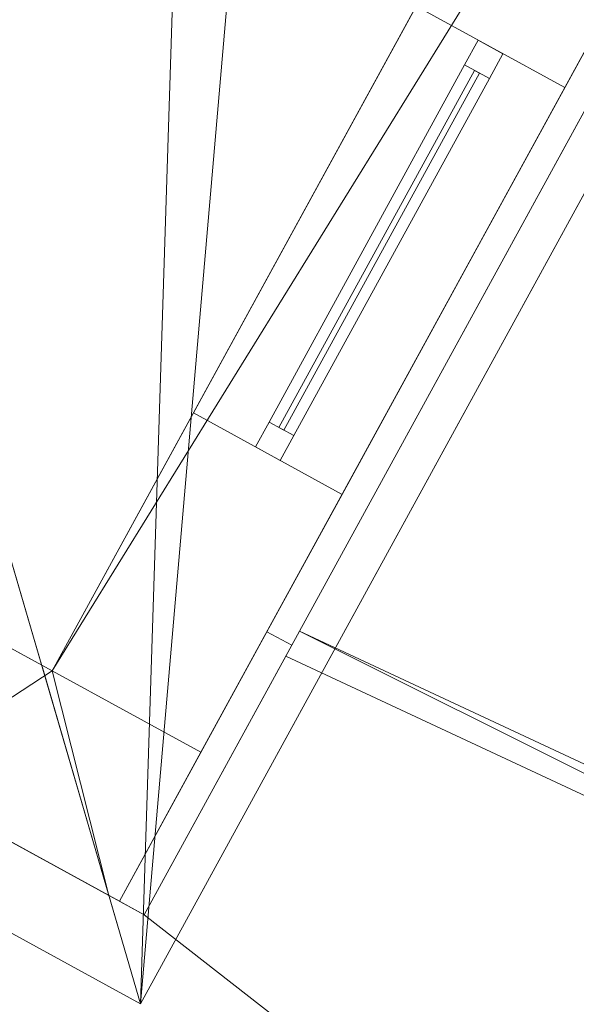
# Model space of a CAD drawing. Header units: millimetres. Extents: x -430348 to -225823, y -86243 to 5084.
# Tile 343 of 656: x -422803 to -421819, y -10521 to -8780. Entities that reach past the tile are written whole.
import ezdxf

# ---------------------------------------------------------------- set-up
doc = ezdxf.new("R2010")
doc.units = ezdxf.units.MM
for name, color, linetype, lineweight in [('A-GLAZ-CURT', 52, 'Continuous', 9), ('A-GLAZ-CWMG', 51, 'Continuous', 9), ('A-ROOF', 132, 'Continuous', 9), ('A-WALL', 113, 'Continuous', 9)]:
    doc.layers.add(name, color=color, linetype=linetype, lineweight=lineweight)

# ---------------------------------------------------------------- blocks, each defined once
blk = doc.blocks.new('System Panel - Glazed-504910-_3D_ Copy 1')
at = {"layer": 'A-GLAZ-CURT', "transparency": 33554471}
mesh = blk.add_polyface(dxfattribs=at)
corners = [(-360, 5), (-360, 5, 840), (360, 5, 840), (360, 5)]
mesh.append_faces([[corners[k] for k in face] for face in [(2, 3, 0, 1)]])
mesh = blk.add_polyface(dxfattribs=at)
corners = [(360, -5), (-360, -5), (-360, 5), (360, 5)]
mesh.append_faces([[corners[k] for k in face] for face in [(3, 0, 1, 2)]])
mesh = blk.add_polyface(dxfattribs=at)
corners = [(-360, -5, 840), (360, -5, 840), (360, 5, 840), (-360, 5, 840)]
mesh.append_faces([[corners[k] for k in face] for face in [(3, 0, 1, 2)]])
mesh = blk.add_polyface(dxfattribs=at)
corners = [(-360, -5), (-360, -5, 840), (-360, 5, 840), (-360, 5)]
mesh.append_faces([[corners[k] for k in face] for face in [(0, 1, 2, 3)]])
mesh = blk.add_polyface(dxfattribs=at)
corners = [(360, -5, 840), (360, -5), (360, 5), (360, 5, 840)]
mesh.append_faces([[corners[k] for k in face] for face in [(0, 1, 2, 3)]])
mesh = blk.add_polyface(dxfattribs=at)
corners = [(-360, -5), (360, -5), (360, -5, 840), (-360, -5, 840)]
mesh.append_faces([[corners[k] for k in face] for face in [(3, 0, 1, 2)]])
blk = doc.blocks.new('Rectangular Mullion - 50mm x 50mm-504911-_3D_ Copy 1')
at = {"layer": 'A-GLAZ-CWMG'}
mesh = blk.add_polyface(dxfattribs=at)
corners = [(0, 25), (-50, 25), (-50, -25), (0, -25)]
mesh.append_faces([[corners[k] for k in face] for face in [(2, 3, 0, 1)]])
mesh = blk.add_polyface(dxfattribs=at)
corners = [(-50, 25), (0, 25), (0, 25, -425), (-50, 25, -425)]
mesh.append_faces([[corners[k] for k in face] for face in [(3, 0, 1, 2)]])
mesh = blk.add_polyface(dxfattribs=at)
corners = [(-50, -25), (-50, 25), (-50, 25, -425), (-50, -25, -425)]
mesh.append_faces([[corners[k] for k in face] for face in [(3, 0, 1, 2)]])
mesh = blk.add_polyface(dxfattribs=at)
corners = [(0, 25), (0, -25), (0, -25, -425), (0, 25, -425)]
mesh.append_faces([[corners[k] for k in face] for face in [(3, 0, 1, 2)]])
mesh = blk.add_polyface(dxfattribs=at)
corners = [(0, -25), (-50, -25), (-50, -25, -425), (0, -25, -425)]
mesh.append_faces([[corners[k] for k in face] for face in [(3, 0, 1, 2)]])
blk = doc.blocks.new('Rectangular Mullion - 50mm x 50mm-481441-_3D_ Copy 1')
at = {"layer": 'A-GLAZ-CWMG'}
mesh = blk.add_polyface(dxfattribs=at)
corners = [(0, 25), (-50, 25), (-50, -25), (0, -25)]
mesh.append_faces([[corners[k] for k in face] for face in [(2, 3, 0, 1)]])
mesh = blk.add_polyface(dxfattribs=at)
corners = [(0, 25, -720), (0, -25, -720), (-50, -25, -720), (-50, 25, -720)]
mesh.append_faces([[corners[k] for k in face] for face in [(0, 1, 2, 3)]])
mesh = blk.add_polyface(dxfattribs=at)
corners = [(-50, 25), (0, 25), (0, 25, -720), (-50, 25, -720)]
mesh.append_faces([[corners[k] for k in face] for face in [(3, 0, 1, 2)]])
mesh = blk.add_polyface(dxfattribs=at)
corners = [(-50, -25), (-50, 25), (-50, 25, -720), (-50, -25, -720)]
mesh.append_faces([[corners[k] for k in face] for face in [(3, 0, 1, 2)]])
mesh = blk.add_polyface(dxfattribs=at)
corners = [(0, 25), (0, -25), (0, -25, -720), (0, 25, -720)]
mesh.append_faces([[corners[k] for k in face] for face in [(3, 0, 1, 2)]])
mesh = blk.add_polyface(dxfattribs=at)
corners = [(0, -25), (-50, -25), (-50, -25, -720), (0, -25, -720)]
mesh.append_faces([[corners[k] for k in face] for face in [(3, 0, 1, 2)]])
blk = doc.blocks.new('Rectangular Mullion - 50mm x 50mm-504912-_3D_ Copy 1')
at = {"layer": 'A-GLAZ-CWMG'}
mesh = blk.add_polyface(dxfattribs=at)
corners = [(0, 25), (-50, 25), (-50, -25), (0, -25)]
mesh.append_faces([[corners[k] for k in face] for face in [(2, 3, 0, 1)]])
mesh = blk.add_polyface(dxfattribs=at)
corners = [(-50, 25), (0, 25), (0, 25, -915), (-50, 25, -915)]
mesh.append_faces([[corners[k] for k in face] for face in [(0, 1, 2, 3)]])
mesh = blk.add_polyface(dxfattribs=at)
corners = [(-50, -25), (-50, 25), (-50, 25, -915), (-50, -25, -915)]
mesh.append_faces([[corners[k] for k in face] for face in [(0, 1, 2, 3)]])
mesh = blk.add_polyface(dxfattribs=at)
corners = [(0, 25), (0, -25), (0, -25, -915), (0, 25, -915)]
mesh.append_faces([[corners[k] for k in face] for face in [(0, 1, 2, 3)]])
mesh = blk.add_polyface(dxfattribs=at)
corners = [(0, -25), (-50, -25), (-50, -25, -915), (0, -25, -915)]
mesh.append_faces([[corners[k] for k in face] for face in [(0, 1, 2, 3)]])
blk = doc.blocks.new('Rectangular Mullion - 50mm x 50mm-481440-_3D_ Copy 1')
at = {"layer": 'A-GLAZ-CWMG'}
mesh = blk.add_polyface(dxfattribs=at)
corners = [(0, 25), (-50, 25), (-50, -25), (0, -25)]
mesh.append_faces([[corners[k] for k in face] for face in [(2, 3, 0, 1)]])
mesh = blk.add_polyface(dxfattribs=at)
corners = [(0, 25, -720), (0, -25, -720), (-50, -25, -720), (-50, 25, -720)]
mesh.append_faces([[corners[k] for k in face] for face in [(0, 1, 2, 3)]])
mesh = blk.add_polyface(dxfattribs=at)
corners = [(-50, 25), (0, 25), (0, 25, -720), (-50, 25, -720)]
mesh.append_faces([[corners[k] for k in face] for face in [(3, 0, 1, 2)]])
mesh = blk.add_polyface(dxfattribs=at)
corners = [(-50, -25), (-50, 25), (-50, 25, -720), (-50, -25, -720)]
mesh.append_faces([[corners[k] for k in face] for face in [(3, 0, 1, 2)]])
mesh = blk.add_polyface(dxfattribs=at)
corners = [(0, 25), (0, -25), (0, -25, -720), (0, 25, -720)]
mesh.append_faces([[corners[k] for k in face] for face in [(3, 0, 1, 2)]])
mesh = blk.add_polyface(dxfattribs=at)
corners = [(0, -25), (-50, -25), (-50, -25, -720), (0, -25, -720)]
mesh.append_faces([[corners[k] for k in face] for face in [(3, 0, 1, 2)]])
blk = doc.blocks.new('System Panel - Glazed-504913-_3D_ Copy 1')
at = {"layer": 'A-GLAZ-CURT', "transparency": 33554471}
mesh = blk.add_polyface(dxfattribs=at)
corners = [(-360, 5), (-360, 5, 350), (360, 5, 350), (360, 5)]
mesh.append_faces([[corners[k] for k in face] for face in [(2, 3, 0, 1)]])
mesh = blk.add_polyface(dxfattribs=at)
corners = [(360, -5), (-360, -5), (-360, 5), (360, 5)]
mesh.append_faces([[corners[k] for k in face] for face in [(3, 0, 1, 2)]])
mesh = blk.add_polyface(dxfattribs=at)
corners = [(-360, -5, 350), (360, -5, 350), (360, 5, 350), (-360, 5, 350)]
mesh.append_faces([[corners[k] for k in face] for face in [(3, 0, 1, 2)]])
mesh = blk.add_polyface(dxfattribs=at)
corners = [(-360, -5), (-360, -5, 350), (-360, 5, 350), (-360, 5)]
mesh.append_faces([[corners[k] for k in face] for face in [(0, 1, 2, 3)]])
mesh = blk.add_polyface(dxfattribs=at)
corners = [(360, -5, 350), (360, -5), (360, 5), (360, 5, 350)]
mesh.append_faces([[corners[k] for k in face] for face in [(0, 1, 2, 3)]])
mesh = blk.add_polyface(dxfattribs=at)
corners = [(-360, -5), (360, -5), (360, -5, 350), (-360, -5, 350)]
mesh.append_faces([[corners[k] for k in face] for face in [(3, 0, 1, 2)]])
blk = doc.blocks.new('Rectangular Mullion - 50mm x 50mm-504914-_3D_ Copy 1')
at = {"layer": 'A-GLAZ-CWMG'}
mesh = blk.add_polyface(dxfattribs=at)
corners = [(0, 25, -915), (0, -25, -915), (-50, -25, -915), (-50, 25, -915)]
mesh.append_faces([[corners[k] for k in face] for face in [(0, 1, 2, 3)]])
mesh = blk.add_polyface(dxfattribs=at)
corners = [(-50, 25), (0, 25), (0, 25, -915), (-50, 25, -915)]
mesh.append_faces([[corners[k] for k in face] for face in [(0, 1, 2, 3)]])
mesh = blk.add_polyface(dxfattribs=at)
corners = [(-50, -25), (-50, 25), (-50, 25, -915), (-50, -25, -915)]
mesh.append_faces([[corners[k] for k in face] for face in [(0, 1, 2, 3)]])
mesh = blk.add_polyface(dxfattribs=at)
corners = [(0, 25), (0, -25), (0, -25, -915), (0, 25, -915)]
mesh.append_faces([[corners[k] for k in face] for face in [(0, 1, 2, 3)]])
mesh = blk.add_polyface(dxfattribs=at)
corners = [(0, -25), (-50, -25), (-50, -25, -915), (0, -25, -915)]
mesh.append_faces([[corners[k] for k in face] for face in [(0, 1, 2, 3)]])
blk = doc.blocks.new('Rectangular Mullion - 50mm x 50mm-504915-_3D_ Copy 1')
at = {"layer": 'A-GLAZ-CWMG'}
mesh = blk.add_polyface(dxfattribs=at)
corners = [(0, 25, -425), (0, -25, -425), (-50, -25, -425), (-50, 25, -425)]
mesh.append_faces([[corners[k] for k in face] for face in [(0, 1, 2, 3)]])
mesh = blk.add_polyface(dxfattribs=at)
corners = [(-50, 25), (0, 25), (0, 25, -425), (-50, 25, -425)]
mesh.append_faces([[corners[k] for k in face] for face in [(3, 0, 1, 2)]])
mesh = blk.add_polyface(dxfattribs=at)
corners = [(-50, -25), (-50, 25), (-50, 25, -425), (-50, -25, -425)]
mesh.append_faces([[corners[k] for k in face] for face in [(3, 0, 1, 2)]])
mesh = blk.add_polyface(dxfattribs=at)
corners = [(0, 25), (0, -25), (0, -25, -425), (0, 25, -425)]
mesh.append_faces([[corners[k] for k in face] for face in [(3, 0, 1, 2)]])
mesh = blk.add_polyface(dxfattribs=at)
corners = [(0, -25), (-50, -25), (-50, -25, -425), (0, -25, -425)]
mesh.append_faces([[corners[k] for k in face] for face in [(3, 0, 1, 2)]])
blk = doc.blocks.new('Rectangular Mullion - 50mm x 50mm-494554-_3D_ Copy 1')
at = {"layer": 'A-GLAZ-CWMG'}
mesh = blk.add_polyface(dxfattribs=at)
corners = [(25, 25), (-25, 25), (-25, -25), (25, -25)]
mesh.append_faces([[corners[k] for k in face] for face in [(2, 3, 0, 1)]])
mesh = blk.add_polyface(dxfattribs=at)
corners = [(25, 25, -720), (25, -25, -720), (-25, -25, -720), (-25, 25, -720)]
mesh.append_faces([[corners[k] for k in face] for face in [(0, 1, 2, 3)]])
mesh = blk.add_polyface(dxfattribs=at)
corners = [(-25, 25), (25, 25), (25, 25, -720), (-25, 25, -720)]
mesh.append_faces([[corners[k] for k in face] for face in [(3, 0, 1, 2)]])
mesh = blk.add_polyface(dxfattribs=at)
corners = [(-25, -25), (-25, 25), (-25, 25, -720), (-25, -25, -720)]
mesh.append_faces([[corners[k] for k in face] for face in [(3, 0, 1, 2)]])
mesh = blk.add_polyface(dxfattribs=at)
corners = [(25, 25), (25, -25), (25, -25, -720), (25, 25, -720)]
mesh.append_faces([[corners[k] for k in face] for face in [(3, 0, 1, 2)]])
mesh = blk.add_polyface(dxfattribs=at)
corners = [(25, -25), (-25, -25), (-25, -25, -720), (25, -25, -720)]
mesh.append_faces([[corners[k] for k in face] for face in [(3, 0, 1, 2)]])
blk = doc.blocks.new('System Panel - Glazed-504995-_3D_ Copy 1')
at = {"layer": 'A-GLAZ-CURT', "transparency": 33554471}
mesh = blk.add_polyface(dxfattribs=at)
corners = [(-908.5, 5), (-983.2, 5, 1150), (908.5, 5, 1150), (983.2, 5)]
mesh.append_faces([[corners[k] for k in face] for face in [(2, 3, 0, 1)]])
mesh = blk.add_polyface(dxfattribs=at)
corners = [(-983.2, -5, 1150), (908.5, -5, 1150), (908.5, 5, 1150), (-983.2, 5, 1150)]
mesh.append_faces([[corners[k] for k in face] for face in [(0, 1, 2, 3)]])
mesh = blk.add_polyface(dxfattribs=at)
corners = [(-908.5, -5), (-983.2, -5, 1150), (-983.2, 5, 1150), (-908.5, 5)]
mesh.append_faces([[corners[k] for k in face] for face in [(3, 0, 1, 2)]])
mesh = blk.add_polyface(dxfattribs=at)
corners = [(-908.5, -5), (983.2, -5), (908.5, -5, 1150), (-983.2, -5, 1150)]
mesh.append_faces([[corners[k] for k in face] for face in [(2, 3, 0, 1)]])
blk = doc.blocks.new('System Panel - Glazed-504999-_3D_ Copy 1')
at = {"layer": 'A-GLAZ-CURT', "transparency": 33554471}
mesh = blk.add_polyface(dxfattribs=at)
corners = [(-683.4, 5), (-717.2, 5, 520.3), (-1178.6, 5, 490.3), (-1208.4, 5, 949), (1146.7, 5, 949), (1208.4, 5)]
mesh.append_faces([[corners[k] for k in face] for face in [(1, 4, 5, 0)]], dxfattribs={"vtx0": -1})
mesh.append_faces([[corners[k] for k in face] for face in [(1, 2, 3, 4)]], dxfattribs={"vtx3": -1})
mesh = blk.add_polyface(dxfattribs=at)
corners = [(-717.2, -5, 520.3), (-1178.6, -5, 490.3), (-1178.6, 5, 490.3), (-717.2, 5, 520.3)]
mesh.append_faces([[corners[k] for k in face] for face in [(3, 0, 1, 2)]])
mesh = blk.add_polyface(dxfattribs=at)
corners = [(-683.4, -5), (-717.2, -5, 520.3), (-717.2, 5, 520.3), (-683.4, 5)]
mesh.append_faces([[corners[k] for k in face] for face in [(0, 1, 2, 3)]])
mesh = blk.add_polyface(dxfattribs=at)
corners = [(1208.4, -5), (-683.4, -5), (-683.4, 5), (1208.4, 5)]
mesh.append_faces([[corners[k] for k in face] for face in [(0, 1, 2, 3)]])
mesh = blk.add_polyface(dxfattribs=at)
corners = [(-683.4, -5), (1208.4, -5), (1146.7, -5, 949), (-1208.4, -5, 949), (-1178.6, -5, 490.3), (-717.2, -5, 520.3)]
mesh.append_faces([[corners[k] for k in face] for face in [(1, 2, 5, 0)]], dxfattribs={"vtx1": -1})
mesh.append_faces([[corners[k] for k in face] for face in [(3, 4, 5, 2)]], dxfattribs={"vtx2": -1})
blk = doc.blocks.new('Rectangular Mullion - 50mm x 50mm-505006-_3D_ Copy 1')
at = {"layer": 'A-GLAZ-CWMG'}
mesh = blk.add_polyface(dxfattribs=at)
corners = [(0, 25), (-50, 25), (-50, -25), (0, -25)]
mesh.append_faces([[corners[k] for k in face] for face in [(2, 3, 0, 1)]])
mesh = blk.add_polyface(dxfattribs=at)
corners = [(-50, 25), (0, 25), (0, 25, -543.2), (-50, 25, -543.2)]
mesh.append_faces([[corners[k] for k in face] for face in [(0, 1, 2, 3)]])
mesh = blk.add_polyface(dxfattribs=at)
corners = [(-50, -25), (-50, 25), (-50, 25, -543.2), (-50, -25, -543.2)]
mesh.append_faces([[corners[k] for k in face] for face in [(0, 1, 2, 3)]])
mesh = blk.add_polyface(dxfattribs=at)
corners = [(0, 25, -543.2), (0, -25, -543.2), (-50, -25, -543.2), (-50, 25, -543.2)]
mesh.append_faces([[corners[k] for k in face] for face in [(1, 2, 3, 0)]])
mesh = blk.add_polyface(dxfattribs=at)
corners = [(0, 25), (0, -25), (0, -25, -543.2), (0, 25, -543.2)]
mesh.append_faces([[corners[k] for k in face] for face in [(0, 1, 2, 3)]])
mesh = blk.add_polyface(dxfattribs=at)
corners = [(0, -25), (-50, -25), (-50, -25, -543.2), (0, -25, -543.2)]
mesh.append_faces([[corners[k] for k in face] for face in [(0, 1, 2, 3)]])
blk = doc.blocks.new('Rectangular Mullion - 50mm x 50mm-504987-_3D_ Copy 1')
at = {"layer": 'A-GLAZ-CWMG'}
mesh = blk.add_polyface(dxfattribs=at)
corners = [(-25, 25, -48.5), (-3.2, 25, -49.9), (25, 25, -51.7), (25, 25, -1943.5), (3.2, 25, -1942.1), (-25, 25, -1940.3)]
mesh.append_faces([[corners[k] for k in face] for face in [(1, 2, 5, 0), (4, 5, 2, 3)]], dxfattribs={"vtx1": -1})
mesh = blk.add_polyface(dxfattribs=at)
corners = [(-25, -25, -48.5), (-25, 25, -48.5), (-25, 25, -1940.3), (-25, -25, -1940.3)]
mesh.append_faces([[corners[k] for k in face] for face in [(0, 1, 2, 3)]])
mesh = blk.add_polyface(dxfattribs=at)
corners = [(-3.2, 25, -49.9), (-25, 25, -48.5), (-25, -25, -48.5), (-3.2, -25, -49.9)]
mesh.append_faces([[corners[k] for k in face] for face in [(1, 2, 3, 0)]])
mesh = blk.add_polyface(dxfattribs=at)
corners = [(3.2, -25, -1942.1), (-25, -25, -1940.3), (-25, 25, -1940.3), (3.2, 25, -1942.1)]
mesh.append_faces([[corners[k] for k in face] for face in [(3, 0, 1, 2)]])
mesh = blk.add_polyface(dxfattribs=at)
corners = [(25, 25, -51.7), (-3.2, 25, -49.9), (-3.2, -25, -49.9), (25, -25, -51.7)]
mesh.append_faces([[corners[k] for k in face] for face in [(1, 2, 3, 0)]])
mesh = blk.add_polyface(dxfattribs=at)
corners = [(25, 25, -1943.5), (25, -25, -1943.5), (3.2, -25, -1942.1), (3.2, 25, -1942.1)]
mesh.append_faces([[corners[k] for k in face] for face in [(0, 1, 2, 3)]])
mesh = blk.add_polyface(dxfattribs=at)
corners = [(25, 25, -51.7), (25, -25, -51.7), (25, -25, -1943.5), (25, 25, -1943.5)]
mesh.append_faces([[corners[k] for k in face] for face in [(0, 1, 2, 3)]])
mesh = blk.add_polyface(dxfattribs=at)
corners = [(25, -25, -51.7), (-3.2, -25, -49.9), (-25, -25, -48.5), (-25, -25, -1940.3), (3.2, -25, -1942.1), (25, -25, -1943.5)]
mesh.append_faces([[corners[k] for k in face] for face in [(1, 2, 3, 0), (4, 5, 0, 3)]], dxfattribs={"vtx2": -1})
blk = doc.blocks.new('Rectangular Mullion - 50mm x 50mm-505009-_3D_ Copy 1')
at = {"layer": 'A-GLAZ-CWMG'}
mesh = blk.add_polyface(dxfattribs=at)
corners = [(-50, 25), (0, 25), (0, 25, -1202.5), (-50, 25, -1202.5)]
mesh.append_faces([[corners[k] for k in face] for face in [(0, 1, 2, 3)]])
mesh = blk.add_polyface(dxfattribs=at)
corners = [(-50, -25), (-50, 25), (-50, 25, -1202.5), (-50, -25, -1202.5)]
mesh.append_faces([[corners[k] for k in face] for face in [(3, 0, 1, 2)]])
mesh = blk.add_polyface(dxfattribs=at)
corners = [(0, 25), (-50, 25), (-50, -25), (0, -25)]
mesh.append_faces([[corners[k] for k in face] for face in [(1, 2, 3, 0)]])
mesh = blk.add_polyface(dxfattribs=at)
corners = [(0, 25, -1202.5), (0, -25, -1202.5), (-50, -25, -1202.5), (-50, 25, -1202.5)]
mesh.append_faces([[corners[k] for k in face] for face in [(1, 2, 3, 0)]])
mesh = blk.add_polyface(dxfattribs=at)
corners = [(0, 25), (0, -25), (0, -25, -1202.5), (0, 25, -1202.5)]
mesh.append_faces([[corners[k] for k in face] for face in [(0, 1, 2, 3)]])
mesh = blk.add_polyface(dxfattribs=at)
corners = [(0, -25), (-50, -25), (-50, -25, -1202.5), (0, -25, -1202.5)]
mesh.append_faces([[corners[k] for k in face] for face in [(3, 0, 1, 2)]])

msp = doc.modelspace()

# ---------------------------------------------------------------- block references
at = {"layer": 'A-GLAZ-CURT', "transparency": 33554471, "extrusion": (-0.422618, -0.906308, 0)}
for name, p in [('System Panel - Glazed-504995-_3D_ Copy 1', (-377590.6, 60498.8, 186262.9)), ('System Panel - Glazed-504999-_3D_ Copy 1', (-377893.7, 60498.8, 187462.9))]:
    msp.add_blockref(name, p, dxfattribs=at)
at = {"layer": 'A-GLAZ-CURT', "transparency": 33554471, "rotation": 241.2822092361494}
for name, p in [('System Panel - Glazed-504910-_3D_ Copy 1', (-422167.5, -9188, 61720.1)), ('System Panel - Glazed-504913-_3D_ Copy 1', (-422167.5, -9188, 62610.1))]:
    msp.add_blockref(name, p, dxfattribs=at)
at = {"layer": 'A-GLAZ-CWMG', "extrusion": (-0.480496, -0.876997, 0)}
for name, p, rotation in [('Rectangular Mullion - 50mm x 50mm-505009-_3D_ Copy 1', (-365674.9, 60498.8, 211594.4), 180), ('Rectangular Mullion - 50mm x 50mm-481441-_3D_ Copy 1', (-365824.9, 63010.1, 211267.6), 90), ('Rectangular Mullion - 50mm x 50mm-494554-_3D_ Copy 1', (-365824.9, 62585.1, 211267.6), 90), ('Rectangular Mullion - 50mm x 50mm-505006-_3D_ Copy 1', (-365674.9, 60498.8, 212137.6), 180)]:
    msp.add_blockref(name, p, dxfattribs=dict(at, rotation=rotation))
at = {"layer": 'A-GLAZ-CWMG', "rotation": 61.28220923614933}
for name, p in [('Rectangular Mullion - 50mm x 50mm-504911-_3D_ Copy 1', (-421970.5, -8828.4, 63010.1)), ('Rectangular Mullion - 50mm x 50mm-504914-_3D_ Copy 1', (-421970.5, -8828.4, 62585.1))]:
    msp.add_blockref(name, p, dxfattribs=at)
at = {"layer": 'A-GLAZ-CWMG', "extrusion": (0.480496, 0.876997, 0), "rotation": 270}
msp.add_blockref('Rectangular Mullion - 50mm x 50mm-481440-_3D_ Copy 1', (365824.9, 61670.1, -210547.6), dxfattribs=at)
at = {"layer": 'A-GLAZ-CWMG', "extrusion": (0, 0, -1), "rotation": 298.7177907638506}
for name, p in [('Rectangular Mullion - 50mm x 50mm-504912-_3D_ Copy 1', (422364.5, -9547.5, -61670.1)), ('Rectangular Mullion - 50mm x 50mm-504915-_3D_ Copy 1', (422364.5, -9547.5, -62585.1))]:
    msp.add_blockref(name, p, dxfattribs=at)
at = {"layer": 'A-GLAZ-CWMG', "extrusion": (-0.906308, 0.422618, 0), "rotation": 180}
msp.add_blockref('Rectangular Mullion - 50mm x 50mm-504987-_3D_ Copy 1', (187437.9, 60498.8, 378625.6), dxfattribs=at)

# ---------------------------------------------------------------- meshes
at = {"layer": 'A-ROOF'}
mesh = msp.add_polyface(dxfattribs=at)
corners = [(-416818.4, 12.9, 63282.2), (-421537, -1171.8, 65512.3), (-422641.4, -3187.6, 65512.3), (-421986.6, -3546.4, 65045.8), (-422390.3, -4283.1, 65045.8), (-423030.8, -3898.3, 65512.3), (-424004.6, -5675.6, 65512.3), (-422589.5, -10520.4, 63282.2)]
mesh.append_faces([[corners[k] for k in face] for face in [(4, 7, 3)]], dxfattribs={"vtx0": -1, "vtx1": -1})
mesh.append_faces([[corners[k] for k in face] for face in [(6, 7, 4, 5)]], dxfattribs={"vtx1": -1})
mesh.append_faces([[corners[k] for k in face] for face in [(0, 1, 3, 7)]], dxfattribs={"vtx1": -1, "vtx2": -1})
mesh.append_faces([[corners[k] for k in face] for face in [(1, 2, 3)]], dxfattribs={"vtx2": -1})
mesh = msp.add_polyface(dxfattribs=at)
corners = [(-421536.2, -1174.6, 65393.1), (-416820.4, 9.4, 63164.3), (-422589.5, -10520.4, 63164.3), (-424003.8, -5678.4, 65393.1), (-423029, -3899.4, 65393.1), (-422390.3, -4283.1, 64927.9), (-421986.6, -3546.4, 64927.9), (-422639.6, -3188.6, 65393.1)]
mesh.append_faces([[corners[k] for k in face] for face in [(5, 2, 3, 4)]], dxfattribs={"vtx0": -1})
mesh.append_faces([[corners[k] for k in face] for face in [(2, 5, 6, 1)]], dxfattribs={"vtx0": -1, "vtx2": -1})
mesh.append_faces([[corners[k] for k in face] for face in [(0, 1, 6, 7)]], dxfattribs={"vtx1": -1})
mesh = msp.add_polyface(dxfattribs=at)
corners = [(-416818.4, 12.9, 63282.2), (-422589.5, -10520.4, 63282.2), (-422589.5, -10520.4, 63164.3), (-416820.4, 9.4, 63164.3), (-416818.4, 12.9, 63164.3)]
mesh.append_faces([[corners[k] for k in face] for face in [(1, 2, 3)]], dxfattribs={"vtx2": -1})
mesh.append_faces([[corners[k] for k in face] for face in [(3, 4, 0, 1)]], dxfattribs={"vtx3": -1})
mesh = msp.add_polyface(dxfattribs=at)
corners = [(-424004.6, -5675.6, 65512.3), (-428619, -7216.9, 63282.2), (-422589.5, -10520.4, 63282.2)]
mesh.append_faces([[corners[k] for k in face] for face in [(1, 2, 0)]])
mesh = msp.add_polyface(dxfattribs=at)
corners = [(-428615.5, -7218.8, 63164.3), (-424003.8, -5678.4, 65393.1), (-422589.5, -10520.4, 63164.3)]
mesh.append_faces([[corners[k] for k in face] for face in [(1, 2, 0)]])
mesh = msp.add_polyface(dxfattribs=at)
corners = [(-422589.5, -10520.4, 63282.2), (-428619, -7216.9, 63282.2), (-428619, -7216.9, 63164.3), (-428615.5, -7218.8, 63164.3), (-422589.5, -10520.4, 63164.3)]
mesh.append_faces([[corners[k] for k in face] for face in [(1, 2, 3)]], dxfattribs={"vtx2": -1})
mesh.append_faces([[corners[k] for k in face] for face in [(3, 4, 0, 1)]], dxfattribs={"vtx3": -1})
at = {"layer": 'A-WALL'}
mesh = msp.add_polyface(dxfattribs=at)
corners = [(-417254.3, 91.7, 56727.3), (-417398.5, -171.4, 56727.3), (-422745.9, -9931.5, 56727.3), (-422745.9, -9931.5, 63426.9), (-417398.5, -171.4, 63426.9), (-417375.9, -130.1, 63426.9), (-417254.3, 91.7, 63256.3), (-417566.7, -478.3, 61670.1), (-417566.7, -478.3, 63010.1), (-417960.7, -1197.4, 63010.1), (-417960.7, -1197.4, 61670.1), (-420689.9, -6178.8, 61670.1), (-420689.9, -6178.8, 63010.1), (-421314.5, -7318.9, 63010.1), (-421314.5, -7318.9, 61670.1), (-418767.9, -2670.8, 61670.1), (-418767.9, -2670.8, 63010.1), (-419392.6, -3810.9, 63010.1), (-419392.6, -3810.9, 61670.1), (-422102.1, -8756.3, 61670.1), (-422102.1, -8756.3, 63010.1), (-422496.1, -9475.4, 63010.1), (-422496.1, -9475.4, 61670.1)]
mesh.append_faces([[corners[k] for k in face] for face in [(9, 16, 4, 8)]], dxfattribs={"vtx0": -1, "vtx1": -1, "vtx2": -1})
mesh.append_faces([[corners[k] for k in face] for face in [(10, 1, 15, 16)]], dxfattribs={"vtx0": -1, "vtx1": -1, "vtx3": -1})
mesh.append_faces([[corners[k] for k in face] for face in [(7, 0, 1, 10), (2, 14, 11, 1), (22, 2, 3, 21)]], dxfattribs={"vtx0": -1, "vtx2": -1})
mesh.append_faces([[corners[k] for k in face] for face in [(4, 16, 17, 12), (2, 22, 19, 14)]], dxfattribs={"vtx0": -1, "vtx2": -1, "vtx3": -1})
mesh.append_faces([[corners[k] for k in face] for face in [(9, 10, 16)]], dxfattribs={"vtx1": -1, "vtx2": -1})
mesh.append_faces([[corners[k] for k in face] for face in [(18, 15, 1, 11), (20, 21, 3, 13)]], dxfattribs={"vtx1": -1, "vtx2": -1, "vtx3": -1})
mesh.append_faces([[corners[k] for k in face] for face in [(6, 0, 7, 8), (17, 18, 11, 12), (13, 14, 19, 20), (3, 4, 12, 13)]], dxfattribs={"vtx1": -1, "vtx3": -1})
mesh.append_faces([[corners[k] for k in face] for face in [(4, 5, 6, 8)]], dxfattribs={"vtx2": -1, "vtx3": -1})
mesh = msp.add_polyface(dxfattribs=at)
corners = [(-422745.9, -9931.5, 56727.3), (-417398.5, -171.4, 56727.3), (-417254.3, 91.7, 56727.3), (-416991.3, -52.4, 56727.3), (-417065.1, -187.2, 56727.3), (-417209.2, -450.3, 56727.3), (-419570.9, -4760.7, 56727.3), (-419715, -5023.8, 56727.3), (-419768.8, -5122, 56727.3), (-419913.1, -5385.3, 56727.3), (-422482.9, -10075.6, 56727.3)]
mesh.append_faces([[corners[k] for k in face] for face in [(0, 8, 9, 10), (4, 2, 3)]], dxfattribs={"vtx0": -1})
mesh.append_faces([[corners[k] for k in face] for face in [(8, 0, 1, 7)]], dxfattribs={"vtx0": -1, "vtx2": -1})
mesh.append_faces([[corners[k] for k in face] for face in [(6, 7, 1, 5)]], dxfattribs={"vtx1": -1, "vtx2": -1})
mesh.append_faces([[corners[k] for k in face] for face in [(1, 2, 4, 5)]], dxfattribs={"vtx1": -1, "vtx3": -1})
mesh = msp.add_polyface(dxfattribs=at)
corners = [(-422482.9, -10075.6, 63239.4), (-416991.3, -52.4, 63239.4), (-417014.9, -39.4, 63256.3), (-417375.9, -130.1, 63426.9), (-417398.5, -171.4, 63426.9), (-422745.9, -9931.5, 63426.9)]
mesh.append_faces([[corners[k] for k in face] for face in [(2, 3, 4, 1)]], dxfattribs={"vtx2": -1})
mesh.append_faces([[corners[k] for k in face] for face in [(4, 5, 0, 1)]], dxfattribs={"vtx3": -1})
mesh = msp.add_polyface(dxfattribs=at)
corners = [(-422482.9, -10075.6, 56727.3), (-419913.1, -5385.3, 56727.3), (-419768.8, -5122, 56727.3), (-419715, -5023.8, 56727.3), (-419570.9, -4760.7, 56727.3), (-417209.2, -450.3, 56727.3), (-417065.1, -187.2, 56727.3), (-416991.3, -52.4, 56727.3), (-416991.3, -52.4, 63239.4), (-422482.9, -10075.6, 63239.4), (-417303.6, -622.5, 63010.1), (-417303.6, -622.5, 61670.1), (-417697.6, -1341.6, 61670.1), (-417697.6, -1341.6, 63010.1), (-420426.8, -6322.9, 63010.1), (-420426.8, -6322.9, 61670.1), (-421051.4, -7463, 61670.1), (-421051.4, -7463, 63010.1), (-418504.8, -2815, 63010.1), (-418504.8, -2815, 61670.1), (-419129.5, -3955, 61670.1), (-419129.5, -3955, 63010.1), (-421839, -8900.5, 63010.1), (-421839, -8900.5, 61670.1), (-422233, -9619.6, 61670.1), (-422233, -9619.6, 63010.1)]
mesh.append_faces([[corners[k] for k in face] for face in [(24, 0, 23), (12, 5, 11)]], dxfattribs={"vtx0": -1, "vtx1": -1})
mesh.append_faces([[corners[k] for k in face] for face in [(2, 20, 15, 1), (19, 5, 12, 18)]], dxfattribs={"vtx0": -1, "vtx1": -1, "vtx2": -1})
mesh.append_faces([[corners[k] for k in face] for face in [(23, 0, 16, 17)]], dxfattribs={"vtx0": -1, "vtx1": -1, "vtx3": -1})
mesh.append_faces([[corners[k] for k in face] for face in [(1, 15, 16, 0), (21, 14, 15, 20), (17, 22, 23), (18, 12, 13), (8, 10, 11, 7)]], dxfattribs={"vtx0": -1, "vtx2": -1})
mesh.append_faces([[corners[k] for k in face] for face in [(9, 25, 22, 17), (9, 17, 14, 21)]], dxfattribs={"vtx0": -1, "vtx2": -1, "vtx3": -1})
mesh.append_faces([[corners[k] for k in face] for face in [(20, 2, 3, 4), (11, 5, 6, 7)]], dxfattribs={"vtx0": -1, "vtx3": -1})
mesh.append_faces([[corners[k] for k in face] for face in [(13, 10, 8, 18)]], dxfattribs={"vtx1": -1, "vtx2": -1, "vtx3": -1})
mesh.append_faces([[corners[k] for k in face] for face in [(24, 25, 9, 0), (19, 20, 4, 5), (21, 18, 8, 9)]], dxfattribs={"vtx1": -1, "vtx3": -1})
mesh = msp.add_polyface(dxfattribs=at)
corners = [(-422482.9, -10075.6, 56727.3), (-422745.9, -9931.5, 56727.3), (-427907.1, -7103.8, 56727.3), (-428038.6, -7031.7, 56727.3), (-428038.6, -7031.7, 60543.2), (-428038.6, -7031.7, 60854.9), (-428170.2, -6959.6, 60854.9), (-428170.2, -6959.6, 63343.7), (-428044.9, -7028.2, 63440.1), (-427907.1, -7103.8, 63440.1), (-422764.5, -9921.3, 63440.1), (-422745.9, -9931.5, 63426.9), (-422482.9, -10075.6, 63239.4)]
mesh.append_faces([[corners[k] for k in face] for face in [(4, 1, 2, 3)]], dxfattribs={"vtx0": -1})
mesh.append_faces([[corners[k] for k in face] for face in [(1, 4, 11, 12)]], dxfattribs={"vtx0": -1, "vtx1": -1, "vtx3": -1})
mesh.append_faces([[corners[k] for k in face] for face in [(5, 9, 10)]], dxfattribs={"vtx0": -1, "vtx2": -1})
mesh.append_faces([[corners[k] for k in face] for face in [(0, 1, 12)]], dxfattribs={"vtx1": -1})
mesh.append_faces([[corners[k] for k in face] for face in [(10, 11, 4, 5)]], dxfattribs={"vtx1": -1, "vtx3": -1})
mesh.append_faces([[corners[k] for k in face] for face in [(5, 6, 7)]], dxfattribs={"vtx2": -1})
mesh.append_faces([[corners[k] for k in face] for face in [(7, 8, 9, 5)]], dxfattribs={"vtx2": -1, "vtx3": -1})
mesh = msp.add_polyface(dxfattribs=at)
corners = [(-422764.5, -9921.3, 63440.1), (-427907.1, -7103.8, 63440.1), (-428044.9, -7028.2, 63440.1), (-428244.3, -7094.8, 63343.7), (-428314.3, -7222.7, 63252.6), (-422645.5, -10328.6, 63252.6)]
mesh.append_faces([[corners[k] for k in face] for face in [(0, 1, 4, 5)]], dxfattribs={"vtx1": -1})
mesh.append_faces([[corners[k] for k in face] for face in [(1, 2, 3, 4)]], dxfattribs={"vtx3": -1})
mesh = msp.add_polyface(dxfattribs=at)
corners = [(-428038.6, -7031.7, 56727.3), (-427907.1, -7103.8, 56727.3), (-422745.9, -9931.5, 56727.3), (-422482.9, -10075.6, 56727.3), (-422627, -10338.7, 56727.3), (-423030.7, -10117.6, 56727.3), (-423293.8, -9973.4, 56727.3), (-428023, -7382.3, 56727.3), (-428182.8, -7294.8, 56727.3)]
mesh.append_faces([[corners[k] for k in face] for face in [(6, 1, 2, 5)]], dxfattribs={"vtx0": -1, "vtx2": -1})
mesh.append_faces([[corners[k] for k in face] for face in [(6, 7, 1)]], dxfattribs={"vtx1": -1, "vtx2": -1})
mesh.append_faces([[corners[k] for k in face] for face in [(8, 0, 1, 7)]], dxfattribs={"vtx2": -1})
mesh.append_faces([[corners[k] for k in face] for face in [(2, 3, 4, 5)]], dxfattribs={"vtx3": -1})
mesh = msp.add_polyface(dxfattribs=at)
corners = [(-422627, -10338.7, 56727.3), (-422627, -10338.7, 63239.4), (-422645.5, -10328.6, 63252.6), (-428314.3, -7222.7, 63252.6), (-428314.3, -7222.7, 60854.9), (-428182.8, -7294.8, 60854.9), (-428182.8, -7294.8, 60543.2), (-428182.8, -7294.8, 56727.3), (-428023, -7382.3, 56727.3), (-423293.8, -9973.4, 56727.3), (-423030.7, -10117.6, 56727.3)]
mesh.append_faces([[corners[k] for k in face] for face in [(2, 5, 6, 9)]], dxfattribs={"vtx0": -1, "vtx2": -1, "vtx3": -1})
mesh.append_faces([[corners[k] for k in face] for face in [(1, 2, 9, 10)]], dxfattribs={"vtx1": -1, "vtx3": -1})
mesh.append_faces([[corners[k] for k in face] for face in [(3, 4, 5, 2), (10, 0, 1)]], dxfattribs={"vtx2": -1})
mesh.append_faces([[corners[k] for k in face] for face in [(6, 7, 8, 9)]], dxfattribs={"vtx3": -1})
mesh = msp.add_polyface(dxfattribs=at)
corners = [(-422102.1, -8756.3, 63010.1), (-421839, -8900.5, 63010.1), (-422233, -9619.6, 63010.1), (-422496.1, -9475.4, 63010.1)]
mesh.append_faces([[corners[k] for k in face] for face in [(0, 1, 2, 3)]])
mesh = msp.add_polyface(dxfattribs=at)
corners = [(-421839, -8900.5, 61670.1), (-422102.1, -8756.3, 61670.1), (-422496.1, -9475.4, 61670.1), (-422233, -9619.6, 61670.1)]
mesh.append_faces([[corners[k] for k in face] for face in [(3, 0, 1, 2)]])
mesh = msp.add_polyface(dxfattribs=at)
corners = [(-422102.1, -8756.3, 61670.1), (-421839, -8900.5, 61670.1), (-421839, -8900.5, 63010.1), (-422102.1, -8756.3, 63010.1)]
mesh.append_faces([[corners[k] for k in face] for face in [(0, 1, 2, 3)]])
mesh = msp.add_polyface(dxfattribs=at)
corners = [(-422496.1, -9475.4, 63010.1), (-422233, -9619.6, 63010.1), (-422233, -9619.6, 61670.1), (-422496.1, -9475.4, 61670.1)]
mesh.append_faces([[corners[k] for k in face] for face in [(1, 2, 3, 0)]])
mesh = msp.add_polyface(dxfattribs=at)
corners = [(-422482.9, -10075.6, 63239.4), (-422745.9, -9931.5, 63426.9), (-422764.5, -9921.3, 63440.1), (-422645.5, -10328.6, 63252.6), (-422627, -10338.7, 63239.4)]
mesh.append_faces([[corners[k] for k in face] for face in [(1, 2, 3)]], dxfattribs={"vtx2": -1})
mesh.append_faces([[corners[k] for k in face] for face in [(3, 4, 0, 1)]], dxfattribs={"vtx3": -1})
mesh = msp.add_polyface(dxfattribs=at)
corners = [(-422745.9, -9931.5, 63426.9), (-422745.9, -9931.5, 56727.3), (-422482.9, -10075.6, 56727.3), (-422482.9, -10075.6, 63239.4)]
mesh.append_faces([[corners[k] for k in face] for face in [(1, 2, 3, 0)]])
mesh = msp.add_polyface(dxfattribs=at)
corners = [(-422482.9, -10075.6, 56727.3), (-422482.9, -10075.6, 63239.4), (-422627, -10338.7, 63239.4), (-422627, -10338.7, 56727.3)]
mesh.append_faces([[corners[k] for k in face] for face in [(2, 3, 0, 1)]])

doc.saveas('drawing.dxf')
